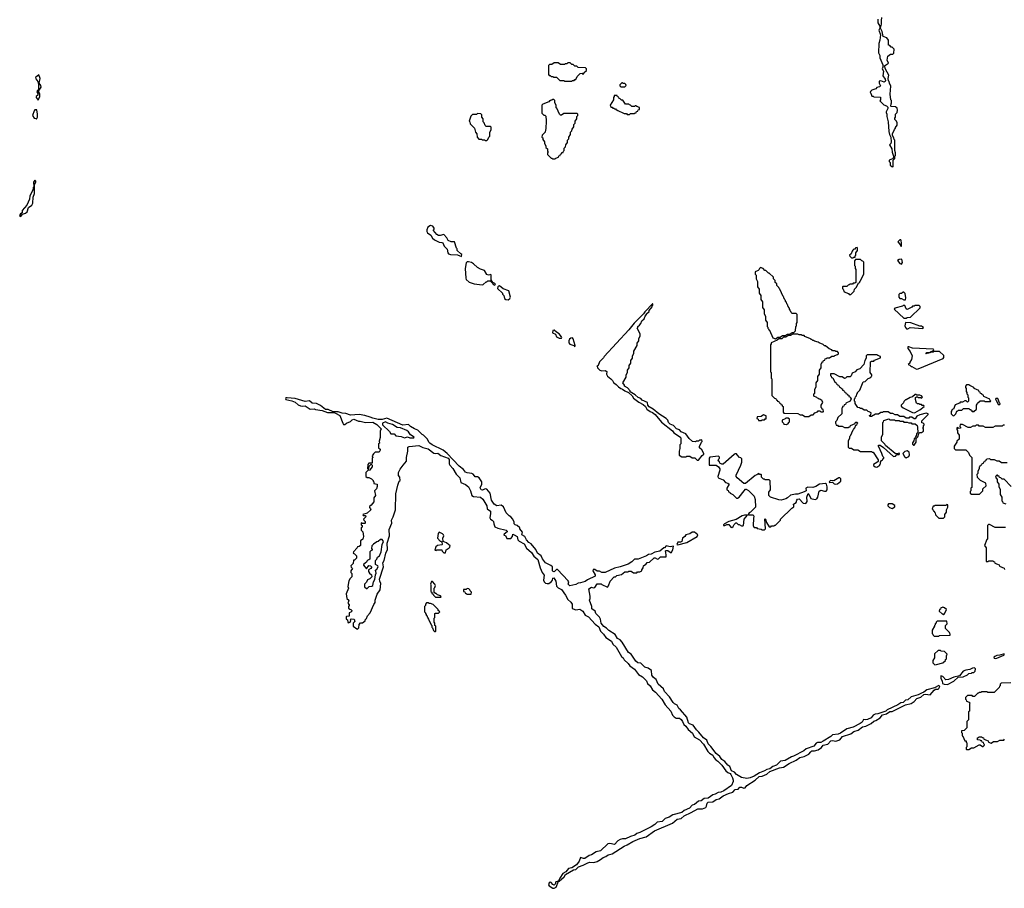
# Model space of a CAD drawing. Extents: x 2889633 to 3052318, y 540750 to 918690.
# Tile 307 of 656: x 2913292 to 2925711, y 765890 to 776845. Entities that reach past the tile are written whole.
import ezdxf

# ---------------------------------------------------------------- set-up
doc = ezdxf.new("R2010")
doc.units = 0

msp = doc.modelspace()

# ---------------------------------------------------------------- linework, layer by layer
at = {"layer": '0CON02XD'}
for points in [[(2924117, 776853), (2924117, 776807), (2924142, 776765), (2924142, 776738), (2924128, 776715), (2924150, 776655), (2924143, 776587), (2924128, 776545), (2924122, 776425), (2924140, 776395), (2924143, 776363), (2924180, 776275), (2924180, 776245), (2924170, 776225), (2924186, 776195), (2924180, 776135), (2924208, 776095), (2924212, 776075), (2924210, 776065), (2924195, 776058), (2924155, 776072), (2924132, 776068), (2924133, 776043), (2924148, 776012), (2924135, 776000), (2924105, 775990), (2924090, 775975), (2924040, 775955), (2924022, 775938), (2924020, 775925), (2924028, 775918), (2924042, 775882), (2924055, 775880), (2924065, 775870), (2924148, 775868), (2924150, 775835), (2924142, 775822), (2924192, 775772), (2924225, 775760), (2924242, 775742), (2924242, 775725), (2924220, 775685), (2924220, 775675), (2924230, 775655), (2924230, 775625), (2924248, 775558), (2924253, 775435), (2924262, 775395), (2924278, 775365), (2924282, 775305), (2924278, 775285), (2924262, 775265), (2924293, 775215), (2924297, 775175), (2924312, 775125), (2924312, 775108), (2924300, 775090), (2924260, 775075), (2924260, 775055), (2924270, 775045), (2924272, 775012), (2924292, 774992), (2924305, 774990)], [(2924305, 774990), (2924310, 774995), (2924308, 775072), (2924330, 775095), (2924330, 775125), (2924337, 775133), (2924340, 775165), (2924328, 775195), (2924330, 775325), (2924320, 775335), (2924318, 775355), (2924300, 775385), (2924300, 775405), (2924325, 775460), (2924340, 775475), (2924340, 775485), (2924360, 775515), (2924360, 775545), (2924350, 775565), (2924330, 775585), (2924330, 775605), (2924340, 775615), (2924340, 775655), (2924360, 775675), (2924362, 775705), (2924358, 775728), (2924337, 775747), (2924285, 775750), (2924280, 775755), (2924282, 775782), (2924290, 775795), (2924290, 775825), (2924280, 775835), (2924272, 775905), (2924280, 776005), (2924263, 776043), (2924260, 776065), (2924250, 776075), (2924248, 776105), (2924256, 776146), (2924212, 776222), (2924200, 776265), (2924250, 776295), (2924232, 776335), (2924243, 776387), (2924275, 776410), (2924305, 776410), (2924318, 776422), (2924320, 776475), (2924295, 776500), (2924285, 776500), (2924265, 776520), (2924252, 776522), (2924250, 776585), (2924230, 776615), (2924182, 776635), (2924169, 776695), (2924148, 776738), (2924163, 776787), (2924160, 776835), (2924167, 776873)], [(2920255, 776070), (2920265, 776080), (2920285, 776080), (2920295, 776090), (2920308, 776092), (2920322, 776128), (2920362, 776168), (2920385, 776170), (2920395, 776160), (2920408, 776162), (2920412, 776178), (2920440, 776205), (2920440, 776225), (2920428, 776238), (2920335, 776240), (2920318, 776258), (2920295, 776260), (2920275, 776280), (2920255, 776280), (2920235, 776300), (2920205, 776300), (2920195, 776290), (2920175, 776290), (2920165, 776280), (2920115, 776280), (2920085, 776300), (2920035, 776300), (2920005, 776280), (2919975, 776280), (2919962, 776268), (2919960, 776155), (2919972, 776142), (2919985, 776140), (2919995, 776130), (2920015, 776130), (2920025, 776120), (2920065, 776120), (2920105, 776080), (2920155, 776080), (2920165, 776070), (2920255, 776070)], [(2913525, 775830), (2913548, 775875), (2913547, 775905), (2913530, 775945), (2913563, 775995), (2913560, 776015), (2913540, 776045), (2913552, 776105), (2913535, 776150), (2913492, 776115), (2913495, 776100), (2913520, 776065), (2913528, 776038), (2913530, 775965), (2913513, 775947), (2913510, 775935), (2913520, 775915), (2913520, 775895), (2913500, 775875), (2913500, 775865), (2913525, 775830)], [(2920925, 776000), (2920940, 776015), (2920938, 776028), (2920925, 776040), (2920905, 776040), (2920895, 776050), (2920885, 776050), (2920860, 776025), (2920862, 776012), (2920875, 776000), (2920925, 776000)], [(2920045, 775090), (2920055, 775100), (2920088, 775112), (2920092, 775128), (2920108, 775132), (2920112, 775148), (2920128, 775152), (2920132, 775168), (2920148, 775172), (2920150, 775185), (2920160, 775195), (2920160, 775225), (2920178, 775242), (2920180, 775265), (2920200, 775295), (2920200, 775325), (2920218, 775342), (2920220, 775365), (2920240, 775395), (2920240, 775425), (2920258, 775442), (2920260, 775465), (2920280, 775495), (2920280, 775525), (2920298, 775542), (2920300, 775565), (2920320, 775595), (2920320, 775625), (2920330, 775635), (2920330, 775655), (2920325, 775660), (2920155, 775660), (2920125, 775640), (2920112, 775642), (2920100, 775655), (2920068, 775728), (2920060, 775735), (2920060, 775765), (2920040, 775795), (2920040, 775825), (2920028, 775838), (2920015, 775840), (2920005, 775830), (2919995, 775830), (2919985, 775820), (2919975, 775820), (2919965, 775810), (2919892, 775778), (2919880, 775765), (2919880, 775665), (2919902, 775642), (2919915, 775640), (2919928, 775628), (2919932, 775575), (2919930, 775465), (2919923, 775457), (2919920, 775425), (2919882, 775388), (2919880, 775365), (2919890, 775355), (2919890, 775335), (2919910, 775305), (2919910, 775285), (2919930, 775255), (2919930, 775235), (2919950, 775215), (2919950, 775185), (2919960, 775175), (2919950, 775165), (2919950, 775145), (2919995, 775100), (2920005, 775100), (2920015, 775090), (2920045, 775090)], [(2920985, 775650), (2920995, 775660), (2921045, 775660), (2921055, 775670), (2921068, 775672), (2921072, 775688), (2921088, 775692), (2921092, 775708), (2921108, 775712), (2921108, 775738), (2921075, 775750), (2921065, 775760), (2921055, 775760), (2921045, 775750), (2921015, 775750), (2920998, 775768), (2920985, 775770), (2920975, 775780), (2920935, 775780), (2920898, 775828), (2920882, 775832), (2920868, 775848), (2920852, 775852), (2920848, 775868), (2920832, 775872), (2920828, 775888), (2920792, 775888), (2920790, 775875), (2920780, 775865), (2920780, 775835), (2920740, 775765), (2920742, 775752), (2920755, 775740), (2920765, 775740), (2920775, 775730), (2920785, 775730), (2920795, 775720), (2920805, 775720), (2920815, 775710), (2920825, 775710), (2920835, 775700), (2920908, 775668), (2920915, 775660), (2920945, 775660), (2920955, 775650), (2920985, 775650)], [(2913505, 775590), (2913518, 775615), (2913518, 775655), (2913507, 775707), (2913495, 775710), (2913485, 775708), (2913476, 775694), (2913456, 775635), (2913475, 775602), (2913498, 775598), (2913505, 775590)], [(2919185, 775320), (2919198, 775332), (2919210, 775365), (2919220, 775375), (2919220, 775425), (2919240, 775455), (2919238, 775488), (2919225, 775500), (2919175, 775500), (2919162, 775512), (2919150, 775545), (2919140, 775555), (2919140, 775595), (2919120, 775615), (2919120, 775645), (2919108, 775658), (2919065, 775660), (2919055, 775650), (2919005, 775650), (2918982, 775628), (2918960, 775565), (2918970, 775555), (2918972, 775532), (2919030, 775475), (2919040, 775425), (2919060, 775405), (2919062, 775362), (2919085, 775340), (2919115, 775340), (2919125, 775330), (2919155, 775330), (2919165, 775320), (2919185, 775320)], [(2913305, 774362), (2913327, 774393), (2913365, 774407), (2913385, 774422), (2913402, 774478), (2913445, 774507), (2913459, 774531), (2913462, 774608), (2913480, 774655), (2913480, 774765), (2913497, 774797), (2913495, 774810), (2913485, 774820), (2913468, 774795), (2913470, 774735), (2913463, 774727), (2913457, 774693), (2913422, 774625), (2913415, 774580), (2913382, 774505), (2913323, 774437), (2913322, 774408), (2913304, 774396), (2913292, 774375), (2913305, 774362)], [(2918865, 773860), (2918870, 773885), (2918855, 773890), (2918812, 773935), (2918810, 773955), (2918800, 773965), (2918775, 774042), (2918735, 774042), (2918695, 774060), (2918680, 774095), (2918640, 774135), (2918595, 774124), (2918575, 774124), (2918554, 774134), (2918512, 774185), (2918510, 774195), (2918520, 774205), (2918520, 774215), (2918505, 774240), (2918475, 774250), (2918441, 774229), (2918428, 774195), (2918428, 774175), (2918437, 774157), (2918476, 774126), (2918501, 774091), (2918525, 774070), (2918585, 774038), (2918616, 774036), (2918629, 774029), (2918645, 773990), (2918685, 773950), (2918693, 773905), (2918702, 773892), (2918725, 773883), (2918815, 773878), (2918865, 773860)], [(2924415, 773990), (2924416, 774025), (2924409, 774059), (2924405, 774070), (2924395, 774070), (2924370, 774045), (2924372, 774038), (2924402, 774002), (2924405, 773990), (2924415, 773990)], [(2923805, 773840), (2923815, 773850), (2923828, 773852), (2923830, 773865), (2923840, 773875), (2923840, 773905), (2923860, 773935), (2923860, 773965), (2923855, 773970), (2923832, 773968), (2923828, 773952), (2923815, 773950), (2923802, 773938), (2923790, 773925), (2923778, 773892), (2923760, 773875), (2923762, 773862), (2923782, 773842), (2923805, 773840)], [(2919285, 773498), (2919292, 773515), (2919262, 773532), (2919240, 773565), (2919240, 773625), (2919235, 773630), (2919205, 773622), (2919185, 773632), (2919153, 773683), (2919105, 773699), (2919065, 773720), (2919016, 773766), (2918991, 773781), (2918955, 773793), (2918938, 773792), (2918922, 773778), (2918912, 773705), (2918920, 773585), (2918925, 773570), (2918960, 773535), (2919025, 773512), (2919125, 773500), (2919140, 773505), (2919175, 773540), (2919185, 773540), (2919195, 773550), (2919225, 773550), (2919258, 773518), (2919264, 773504), (2919285, 773498)], [(2923775, 773380), (2923818, 773422), (2923822, 773448), (2923848, 773472), (2923872, 773528), (2923888, 773532), (2923890, 773545), (2923898, 773552), (2923900, 773565), (2923940, 773635), (2923940, 773785), (2923928, 773798), (2923912, 773802), (2923895, 773820), (2923835, 773820), (2923820, 773805), (2923820, 773745), (2923830, 773735), (2923830, 773705), (2923840, 773695), (2923838, 773532), (2923825, 773520), (2923805, 773520), (2923795, 773510), (2923765, 773510), (2923755, 773500), (2923742, 773498), (2923725, 773480), (2923675, 773480), (2923670, 773475), (2923670, 773455), (2923678, 773448), (2923692, 773412), (2923745, 773390), (2923755, 773380), (2923775, 773380)], [(2924415, 773760), (2924426, 773784), (2924420, 773825), (2924385, 773822), (2924362, 773808), (2924395, 773770), (2924415, 773760)], [(2922825, 772820), (2922855, 772840), (2922885, 772840), (2922915, 772860), (2922945, 772860), (2922975, 772880), (2923005, 772880), (2923035, 772900), (2923055, 772900), (2923078, 772922), (2923080, 772975), (2923090, 772985), (2923090, 773015), (2923100, 773025), (2923100, 773125), (2923085, 773140), (2923035, 773140), (2923022, 773152), (2923020, 773165), (2923012, 773172), (2923010, 773185), (2923002, 773192), (2923000, 773205), (2922992, 773212), (2922990, 773225), (2922982, 773232), (2922980, 773245), (2922972, 773252), (2922970, 773265), (2922962, 773272), (2922960, 773285), (2922952, 773292), (2922950, 773305), (2922942, 773312), (2922940, 773325), (2922932, 773332), (2922930, 773345), (2922922, 773352), (2922878, 773448), (2922870, 773455), (2922868, 773468), (2922842, 773492), (2922840, 773515), (2922822, 773532), (2922820, 773555), (2922800, 773575), (2922798, 773598), (2922745, 773650), (2922735, 773650), (2922705, 773680), (2922692, 773682), (2922668, 773708), (2922635, 773720), (2922622, 773708), (2922620, 773695), (2922608, 773682), (2922570, 773665), (2922570, 773635), (2922580, 773625), (2922580, 773575), (2922600, 773545), (2922600, 773475), (2922620, 773445), (2922620, 773395), (2922640, 773365), (2922640, 773315), (2922660, 773285), (2922660, 773215), (2922680, 773185), (2922680, 773135), (2922700, 773105), (2922700, 773055), (2922720, 773025), (2922720, 772975), (2922728, 772968), (2922730, 772955), (2922738, 772948), (2922740, 772935), (2922748, 772928), (2922792, 772832), (2922825, 772820)], [(2919455, 773312), (2919473, 773327), (2919482, 773345), (2919460, 773425), (2919389, 773449), (2919345, 773488), (2919330, 773485), (2919323, 773477), (2919320, 773455), (2919380, 773395), (2919380, 773385), (2919397, 773367), (2919405, 773330), (2919425, 773318), (2919455, 773312)], [(2924465, 773310), (2924470, 773335), (2924462, 773392), (2924445, 773410), (2924435, 773410), (2924415, 773390), (2924395, 773390), (2924382, 773378), (2924380, 773345), (2924395, 773330), (2924415, 773330), (2924445, 773310), (2924465, 773310)], [(2921855, 771290), (2921901, 771349), (2921920, 771365), (2921920, 771375), (2921895, 771420), (2921868, 771445), (2921868, 771462), (2921890, 771515), (2921900, 771525), (2921898, 771548), (2921885, 771540), (2921865, 771540), (2921855, 771530), (2921825, 771530), (2921815, 771520), (2921780, 771525), (2921738, 771565), (2921695, 771620), (2921635, 771648), (2921614, 771674), (2921577, 771687), (2921537, 771725), (2921497, 771745), (2921476, 771765), (2921468, 771795), (2921445, 771817), (2921354, 771874), (2921282, 771935), (2921232, 771962), (2921214, 771984), (2921212, 772015), (2921145, 772048), (2921126, 772066), (2921092, 772082), (2921055, 772113), (2920992, 772152), (2920990, 772165), (2920960, 772200), (2920920, 772225), (2920920, 772235), (2920900, 772265), (2920940, 772335), (2920940, 772365), (2920960, 772395), (2920960, 772425), (2920980, 772455), (2920980, 772485), (2921000, 772515), (2921000, 772545), (2921020, 772575), (2921020, 772605), (2921040, 772635), (2921040, 772665), (2921080, 772735), (2921080, 772765), (2921100, 772795), (2921100, 772825), (2921120, 772855), (2921120, 772885), (2921080, 772955), (2921090, 772965), (2921090, 772975), (2921108, 772992), (2921128, 773012), (2921140, 773045), (2921168, 773072), (2921180, 773105), (2921200, 773125), (2921200, 773135), (2921230, 773165), (2921232, 773178), (2921270, 773225), (2921270, 773235), (2921280, 773245), (2921280, 773260), (2921275, 773260), (2921175, 773160), (2921160, 773135), (2921044, 773016), (2920976, 772934), (2920664, 772596), (2920655, 772580), (2920605, 772530), (2920588, 772482), (2920570, 772475), (2920580, 772465), (2920580, 772455), (2920610, 772425), (2920635, 772418), (2920675, 772420), (2920698, 772408), (2920692, 772375), (2920705, 772350), (2920750, 772315), (2920770, 772295), (2920781, 772271), (2920816, 772246), (2920844, 772214), (2920875, 772192), (2920897, 772187), (2920924, 772164), (2920973, 772143), (2921019, 772099), (2921035, 772073), (2921102, 772022), (2921158, 771992), (2921186, 771966), (2921202, 771935), (2921245, 771903), (2921275, 771893), (2921306, 771866), (2921388, 771768), (2921525, 771658), (2921542, 771635), (2921625, 771580), (2921630, 771565), (2921630, 771495), (2921620, 771485), (2921620, 771435), (2921610, 771405), (2921612, 771352), (2921645, 771330), (2921695, 771330), (2921705, 771340), (2921745, 771340), (2921775, 771320), (2921808, 771318), (2921835, 771290), (2921855, 771290)], [(2924475, 773080), (2924485, 773090), (2924528, 773092), (2924648, 773212), (2924648, 773228), (2924635, 773240), (2924585, 773240), (2924575, 773230), (2924555, 773230), (2924545, 773220), (2924485, 773192), (2924475, 773200), (2924455, 773240), (2924435, 773240), (2924427, 773233), (2924330, 773205), (2924320, 773195), (2924445, 773080), (2924475, 773080)], [(2920095, 772828), (2920125, 772830), (2920130, 772835), (2920128, 772845), (2920098, 772885), (2920063, 772903), (2920035, 772929), (2920016, 772924), (2920014, 772894), (2920049, 772879), (2920062, 772845), (2920095, 772828)], [(2924495, 772948), (2924525, 772962), (2924685, 772950), (2924690, 772965), (2924665, 772980), (2924645, 772980), (2924532, 773022), (2924463, 773027), (2924458, 772985), (2924463, 772963), (2924478, 772948), (2924495, 772948)], [(2920295, 772720), (2920300, 772735), (2920272, 772822), (2920265, 772832), (2920245, 772830), (2920228, 772815), (2920218, 772795), (2920218, 772768), (2920233, 772753), (2920280, 772735), (2920295, 772720)], [(2923245, 771840), (2923275, 771860), (2923298, 771862), (2923322, 771888), (2923355, 771900), (2923365, 771910), (2923385, 771910), (2923395, 771900), (2923425, 771900), (2923430, 771905), (2923428, 771928), (2923412, 771932), (2923410, 771945), (2923400, 771955), (2923400, 771985), (2923420, 772015), (2923408, 772048), (2923395, 772050), (2923388, 772058), (2923375, 772060), (2923368, 772068), (2923355, 772070), (2923348, 772078), (2923310, 772095), (2923310, 772125), (2923320, 772135), (2923320, 772185), (2923340, 772215), (2923340, 772265), (2923360, 772295), (2923360, 772345), (2923380, 772375), (2923380, 772425), (2923400, 772455), (2923400, 772505), (2923408, 772512), (2923412, 772528), (2923428, 772532), (2923432, 772548), (2923448, 772552), (2923452, 772568), (2923465, 772570), (2923475, 772580), (2923505, 772580), (2923535, 772600), (2923565, 772600), (2923575, 772610), (2923608, 772622), (2923618, 772632), (2923620, 772645), (2923605, 772660), (2923585, 772660), (2923575, 772670), (2923545, 772670), (2923535, 772680), (2923502, 772692), (2923455, 772730), (2923445, 772730), (2923427, 772747), (2923375, 772770), (2923365, 772780), (2923315, 772790), (2923305, 772800), (2923295, 772800), (2923285, 772810), (2923275, 772810), (2923265, 772820), (2923195, 772850), (2923185, 772860), (2923163, 772863), (2923155, 772870), (2923125, 772870), (2923105, 772880), (2923045, 772880), (2923015, 772860), (2922985, 772860), (2922955, 772840), (2922925, 772840), (2922905, 772820), (2922865, 772820), (2922848, 772802), (2922772, 772768), (2922770, 772755), (2922760, 772745), (2922760, 772405), (2922770, 772395), (2922770, 772325), (2922780, 772315), (2922780, 772105), (2922812, 772072), (2922828, 772068), (2922832, 772052), (2922848, 772048), (2922852, 772032), (2922868, 772028), (2922872, 772012), (2922888, 772008), (2922892, 771992), (2922908, 771988), (2922910, 771975), (2922920, 771965), (2922920, 771895), (2922932, 771882), (2923105, 771880), (2923135, 771860), (2923165, 771860), (2923195, 771840), (2923245, 771840)], [(2924605, 772438), (2924625, 772442), (2924938, 772572), (2924950, 772585), (2924948, 772608), (2924895, 772660), (2924825, 772660), (2924815, 772650), (2924780, 772650), (2924777, 772643), (2924722, 772632), (2924733, 772647), (2924780, 772650), (2924782, 772658), (2924818, 772672), (2924820, 772685), (2924815, 772690), (2924555, 772703), (2924505, 772720), (2924492, 772718), (2924495, 772700), (2924525, 772662), (2924550, 772605), (2924542, 772558), (2924520, 772525), (2924518, 772512), (2924500, 772495), (2924518, 772488), (2924535, 772470), (2924545, 772470), (2924605, 772438)], [(2924105, 771200), (2924140, 771225), (2924140, 771235), (2924150, 771245), (2924150, 771265), (2924164, 771286), (2924180, 771295), (2924180, 771305), (2924190, 771315), (2924190, 771325), (2924178, 771338), (2924168, 771375), (2924122, 771465), (2924125, 771480), (2924145, 771480), (2924188, 771448), (2924315, 771338), (2924338, 771342), (2924355, 771360), (2924385, 771360), (2924390, 771365), (2924385, 771378), (2924355, 771368), (2924335, 771372), (2924214, 771474), (2924205, 771490), (2924160, 771535), (2924160, 771585), (2924180, 771615), (2924180, 771765), (2924188, 771772), (2924192, 771788), (2924255, 771810), (2924265, 771800), (2924325, 771800), (2924335, 771790), (2924385, 771790), (2924395, 771780), (2924435, 771780), (2924445, 771770), (2924485, 771770), (2924505, 771760), (2924535, 771760), (2924545, 771750), (2924585, 771750), (2924610, 771725), (2924617, 771707), (2924620, 771635), (2924605, 771620), (2924600, 771595), (2924590, 771585), (2924588, 771572), (2924573, 771557), (2924570, 771535), (2924553, 771507), (2924552, 771492), (2924565, 771480), (2924575, 771480), (2924600, 771515), (2924600, 771565), (2924620, 771585), (2924632, 771628), (2924645, 771640), (2924665, 771640), (2924690, 771655), (2924690, 771685), (2924680, 771695), (2924690, 771705), (2924690, 771725), (2924698, 771732), (2924700, 771745), (2924688, 771758), (2924672, 771762), (2924670, 771785), (2924750, 771865), (2924750, 771875), (2924725, 771882), (2924645, 771862), (2924607, 771843), (2924588, 771812), (2924575, 771810), (2924545, 771830), (2924515, 771830), (2924505, 771820), (2924475, 771820), (2924445, 771840), (2924395, 771840), (2924365, 771860), (2924335, 771860), (2924305, 771880), (2924275, 771880), (2924245, 771900), (2924185, 771900), (2924175, 771890), (2924155, 771890), (2924125, 771870), (2924085, 771870), (2924035, 771840), (2924015, 771840), (2924010, 771855), (2924028, 771862), (2924030, 771885), (2924005, 771900), (2923992, 771902), (2923975, 771920), (2923945, 771920), (2923915, 771940), (2923895, 771940), (2923885, 771950), (2923862, 771952), (2923830, 772005), (2923830, 772025), (2923820, 772035), (2923820, 772065), (2923828, 772072), (2923832, 772088), (2923848, 772102), (2923850, 772125), (2923858, 772132), (2923860, 772145), (2923888, 772172), (2923932, 772278), (2923958, 772282), (2923992, 772318), (2924028, 772332), (2924030, 772345), (2924040, 772355), (2924040, 772365), (2924020, 772395), (2924022, 772528), (2924035, 772540), (2924065, 772540), (2924075, 772550), (2924148, 772582), (2924148, 772598), (2924115, 772610), (2924105, 772620), (2923982, 772618), (2923970, 772605), (2923970, 772575), (2923950, 772545), (2923940, 772495), (2923888, 772442), (2923852, 772428), (2923828, 772402), (2923792, 772388), (2923778, 772352), (2923765, 772340), (2923725, 772340), (2923708, 772322), (2923695, 772320), (2923665, 772340), (2923635, 772340), (2923565, 772380), (2923520, 772380), (2923520, 772355), (2923528, 772348), (2923532, 772332), (2923548, 772328), (2923572, 772272), (2923588, 772268), (2923592, 772252), (2923608, 772248), (2923612, 772232), (2923628, 772228), (2923632, 772212), (2923648, 772208), (2923652, 772192), (2923668, 772188), (2923672, 772172), (2923688, 772168), (2923692, 772152), (2923708, 772148), (2923712, 772132), (2923728, 772128), (2923732, 772112), (2923748, 772108), (2923752, 772092), (2923768, 772088), (2923770, 772075), (2923780, 772065), (2923768, 772032), (2923712, 772008), (2923708, 771992), (2923692, 771988), (2923688, 771972), (2923672, 771968), (2923670, 771955), (2923660, 771945), (2923660, 771875), (2923612, 771828), (2923598, 771792), (2923580, 771775), (2923580, 771755), (2923588, 771748), (2923592, 771732), (2923605, 771730), (2923615, 771720), (2923665, 771720), (2923695, 771700), (2923745, 771700), (2923755, 771710), (2923768, 771712), (2923772, 771728), (2923828, 771752), (2923832, 771768), (2923855, 771770), (2923860, 771755), (2923852, 771748), (2923848, 771732), (2923832, 771728), (2923820, 771695), (2923812, 771688), (2923810, 771675), (2923802, 771668), (2923768, 771592), (2923760, 771585), (2923760, 771565), (2923740, 771535), (2923742, 771452), (2923755, 771440), (2923785, 771440), (2923815, 771420), (2923865, 771420), (2923895, 771400), (2924035, 771400), (2924045, 771390), (2924055, 771390), (2924120, 771295), (2924120, 771275), (2924105, 771260), (2924060, 771235), (2924063, 771223), (2924080, 771205), (2924105, 771200)], [(2925075, 771850), (2925098, 771872), (2925112, 771908), (2925125, 771910), (2925135, 771920), (2925175, 771920), (2925195, 771940), (2925265, 771940), (2925275, 771930), (2925288, 771928), (2925292, 771912), (2925305, 771910), (2925315, 771900), (2925328, 771902), (2925360, 771935), (2925360, 771985), (2925370, 771995), (2925372, 772008), (2925405, 772040), (2925455, 772040), (2925465, 772030), (2925535, 772030), (2925540, 772035), (2925532, 772042), (2925528, 772058), (2925452, 772092), (2925448, 772108), (2925432, 772112), (2925428, 772128), (2925412, 772132), (2925408, 772148), (2925392, 772152), (2925388, 772168), (2925332, 772192), (2925328, 772208), (2925275, 772230), (2925265, 772240), (2925235, 772240), (2925220, 772225), (2925220, 772205), (2925230, 772195), (2925230, 772155), (2925240, 772145), (2925240, 772125), (2925250, 772115), (2925250, 772085), (2925260, 772075), (2925260, 772035), (2925245, 772020), (2925228, 772038), (2925215, 772040), (2925185, 772020), (2925155, 772020), (2925145, 772010), (2925092, 771988), (2925068, 771932), (2925052, 771928), (2925050, 771915), (2925040, 771905), (2925042, 771872), (2925062, 771852), (2925075, 771850)], [(2920095, 765980), (2920158, 766035), (2920177, 766063), (2920279, 766121), (2920305, 766128), (2920339, 766161), (2920400, 766180), (2920458, 766212), (2920485, 766219), (2920535, 766217), (2920574, 766226), (2920618, 766252), (2920651, 766279), (2920685, 766290), (2920715, 766312), (2920766, 766324), (2920915, 766423), (2920955, 766437), (2921025, 766479), (2921115, 766518), (2921195, 766540), (2921298, 766615), (2921525, 766710), (2921585, 766760), (2921635, 766770), (2921675, 766804), (2921760, 766845), (2921845, 766891), (2921905, 766892), (2921945, 766908), (2921956, 766925), (2921964, 766965), (2921975, 766976), (2922035, 766981), (2922075, 767010), (2922115, 767019), (2922165, 767057), (2922233, 767087), (2922285, 767101), (2922315, 767136), (2922355, 767140), (2922374, 767166), (2922395, 767166), (2922425, 767154), (2922441, 767159), (2922465, 767187), (2922568, 767255), (2922620, 767300), (2922655, 767306), (2922715, 767331), (2922755, 767364), (2922875, 767409), (2922925, 767417), (2922998, 767465), (2923085, 767507), (2923132, 767538), (2923187, 767553), (2923245, 767580), (2923269, 767611), (2923285, 767622), (2923318, 767622), (2923364, 767636), (2923405, 767667), (2923426, 767694), (2923484, 767706), (2923525, 767748), (2923545, 767754), (2923584, 767746), (2923635, 767763), (2923672, 767805), (2923775, 767840), (2923815, 767867), (2923866, 767884), (2923924, 767926), (2923964, 767936), (2924031, 767969), (2924065, 767998), (2924090, 768005), (2924145, 768040), (2924175, 768079), (2924225, 768090), (2924265, 768120), (2924295, 768122), (2924330, 768135), (2924465, 768202), (2924535, 768222), (2924573, 768247), (2924608, 768285), (2924658, 768302), (2924695, 768333), (2924715, 768340), (2924775, 768330), (2924825, 768388), (2924845, 768400), (2924875, 768400), (2924885, 768410), (2924898, 768435), (2924887, 768447), (2924832, 768418), (2924735, 768392), (2924695, 768362), (2924665, 768351), (2924625, 768331), (2924536, 768304), (2924495, 768268), (2924465, 768262), (2924435, 768232), (2924405, 768228), (2924368, 768202), (2924235, 768142), (2924216, 768124), (2924115, 768090), (2924083, 768087), (2924057, 768073), (2924031, 768039), (2923985, 768017), (2923955, 768013), (2923935, 768020), (2923917, 767985), (2923893, 767967), (2923806, 767924), (2923725, 767900), (2923645, 767848), (2923615, 767836), (2923546, 767824), (2923525, 767803), (2923428, 767745), (2923395, 767729), (2923355, 767728), (2923339, 767721), (2923308, 767682), (2923212, 767648), (2923182, 767625), (2923052, 767558), (2923025, 767549), (2922945, 767501), (2922888, 767492), (2922837, 767443), (2922792, 767425), (2922755, 767397), (2922715, 767389), (2922685, 767370), (2922622, 767348), (2922556, 767304), (2922505, 767284), (2922465, 767276), (2922395, 767287), (2922335, 767327), (2922306, 767356), (2922272, 767372), (2922250, 767425), (2922224, 767444), (2922188, 767488), (2922150, 767515), (2922125, 767553), (2922075, 767591), (2922010, 767680), (2921974, 767714), (2921958, 767758), (2921915, 767787), (2921860, 767860), (2921827, 767887), (2921786, 767946), (2921742, 767965), (2921728, 767978), (2921705, 768048), (2921625, 768142), (2921607, 768157), (2921585, 768198), (2921552, 768215), (2921535, 768232), (2921490, 768305), (2921424, 768374), (2921412, 768405), (2921346, 768466), (2921318, 768525), (2921285, 768550), (2921265, 768580), (2921260, 768635), (2921217, 768667), (2921175, 768680), (2921125, 768728), (2921090, 768735), (2921062, 768755), (2921005, 768842), (2920972, 768865), (2920892, 768995), (2920865, 769022), (2920831, 769041), (2920803, 769093), (2920725, 769142), (2920695, 769172), (2920662, 769192), (2920625, 769232), (2920618, 769285), (2920605, 769310), (2920560, 769355), (2920550, 769385), (2920510, 769415), (2920510, 769445), (2920480, 769525), (2920488, 769545), (2920488, 769575), (2920472, 769668), (2920505, 769688), (2920525, 769680), (2920545, 769682), (2920575, 769730), (2920625, 769730), (2920635, 769720), (2920705, 769690), (2920720, 769705), (2920740, 769765), (2920792, 769818), (2920805, 769820), (2920823, 769837), (2920882, 769848), (2920925, 769880), (2920965, 769880), (2920975, 769890), (2921005, 769890), (2921035, 769870), (2921075, 769870), (2921085, 769880), (2921115, 769880), (2921140, 769895), (2921140, 769905), (2921157, 769933), (2921160, 769955), (2921175, 769970), (2921190, 769975), (2921205, 770000), (2921237, 770003), (2921293, 770057), (2921307, 770057), (2921335, 770040), (2921350, 770045), (2921375, 770070), (2921445, 770070), (2921448, 770095), (2921438, 770145), (2921445, 770152), (2921465, 770152), (2921508, 770122), (2921532, 770158), (2921540, 770205), (2921495, 770196), (2921445, 770210), (2921426, 770184), (2921415, 770182), (2921365, 770144), (2921305, 770128), (2921255, 770104), (2921225, 770099), (2921198, 770082), (2921095, 770042), (2921048, 770042), (2921014, 770006), (2920965, 769978), (2920867, 769943), (2920795, 769926), (2920675, 769871), (2920633, 769873), (2920605, 769890), (2920575, 769890), (2920545, 769910), (2920525, 769910), (2920520, 769895), (2920552, 769842), (2920550, 769825), (2920455, 769781), (2920425, 769761), (2920364, 769744), (2920335, 769738), (2920305, 769721), (2920230, 769705), (2920210, 769725), (2920220, 769755), (2920209, 769769), (2920075, 769910), (2920065, 769910), (2920035, 769880), (2920020, 769885), (2920014, 769895), (2920013, 769945), (2919993, 769963), (2919924, 769994), (2919888, 770045), (2919871, 770085), (2919823, 770115), (2919802, 770165), (2919743, 770233), (2919713, 770253), (2919684, 770285), (2919665, 770328), (2919625, 770350), (2919632, 770382), (2919600, 770425), (2919600, 770435), (2919566, 770466), (2919540, 770475), (2919530, 770485), (2919529, 770509), (2919512, 770545), (2919488, 770575), (2919465, 770588), (2919426, 770626), (2919395, 770702), (2919365, 770721), (2919310, 770715), (2919278, 770735), (2919243, 770785), (2919227, 770875), (2919185, 770922), (2919165, 770927), (2919130, 770910), (2919111, 770915), (2919099, 770941), (2919122, 770985), (2919122, 771015), (2919086, 771066), (2919065, 771078), (2919038, 771078), (2919028, 771092), (2919013, 771113), (2918995, 771122), (2918935, 771130), (2918915, 771140), (2918892, 771172), (2918836, 771215), (2918685, 771375), (2918634, 771415), (2918495, 771482), (2918464, 771504), (2918454, 771515), (2918436, 771556), (2918386, 771606), (2918370, 771615), (2918315, 771668), (2918273, 771683), (2918220, 771715), (2918195, 771740), (2918125, 771733), (2917925, 771821), (2917866, 771804), (2917815, 771804), (2917745, 771819), (2917714, 771834), (2917645, 771852), (2917575, 771866), (2917465, 771859), (2917405, 771880), (2917361, 771881), (2917310, 771900), (2917248, 771898), (2917185, 771930), (2917148, 771928), (2917088, 771978), (2917035, 772003), (2916980, 772010), (2916946, 772036), (2916895, 772030), (2916765, 772068), (2916664, 772076), (2916650, 772075), (2916643, 772067), (2916650, 772055), (2916725, 772038), (2916765, 772020), (2916805, 771989), (2916835, 771974), (2916855, 771971), (2916895, 771977), (2916955, 771933), (2917005, 771938), (2917025, 771928), (2917106, 771916), (2917175, 771893), (2917255, 771890), (2917275, 771882), (2917331, 771851), (2917366, 771756), (2917378, 771738), (2917395, 771738), (2917415, 771758), (2917465, 771778), (2917485, 771798), (2917505, 771808), (2917565, 771782), (2917585, 771782), (2917655, 771763), (2917745, 771767), (2917795, 771738), (2917850, 771685), (2917838, 771655), (2917838, 771575), (2917828, 771528)], [(2924575, 771888), (2924585, 771892), (2924647, 771923), (2924700, 771965), (2924695, 771980), (2924675, 771980), (2924665, 771990), (2924645, 771990), (2924635, 772000), (2924615, 772000), (2924605, 772010), (2924592, 772055), (2924592, 772078), (2924602, 772088), (2924615, 772090), (2924625, 772080), (2924655, 772080), (2924665, 772070), (2924680, 772085), (2924665, 772100), (2924645, 772108), (2924608, 772108), (2924595, 772120), (2924585, 772120), (2924555, 772090), (2924525, 772080), (2924475, 772050), (2924465, 772050), (2924442, 772028), (2924438, 772012), (2924410, 771985), (2924412, 771972), (2924435, 771950), (2924555, 771892), (2924575, 771888)], [(2925655, 771990), (2925660, 772005), (2925652, 772012), (2925628, 772068), (2925602, 772068), (2925600, 772055), (2925608, 772048), (2925632, 771992), (2925655, 771990)], [(2922645, 771790), (2922655, 771800), (2922685, 771800), (2922695, 771810), (2922708, 771812), (2922708, 771848), (2922675, 771860), (2922645, 771840), (2922592, 771838), (2922590, 771815), (2922608, 771808), (2922612, 771792), (2922645, 771790)], [(2922965, 771740), (2922975, 771750), (2922988, 771752), (2922990, 771765), (2923000, 771775), (2923000, 771805), (2922985, 771820), (2922955, 771820), (2922948, 771812), (2922910, 771795), (2922910, 771775), (2922928, 771758), (2922932, 771742), (2922965, 771740)], [(2918265, 771570), (2918268, 771578), (2918221, 771611), (2918197, 771645), (2918174, 771664), (2918096, 771696), (2918055, 771701), (2917995, 771739), (2917935, 771757), (2917905, 771774), (2917870, 771755), (2917870, 771735), (2917955, 771650), (2917973, 771623), (2918015, 771620), (2918038, 771598), (2918105, 771588), (2918145, 771572), (2918185, 771582), (2918215, 771572), (2918265, 771570)], [(2925715, 771730), (2925695, 771730), (2925685, 771720), (2925595, 771720), (2925565, 771700), (2925475, 771700), (2925445, 771720), (2925395, 771720), (2925385, 771730), (2925355, 771730), (2925345, 771720), (2925315, 771720), (2925285, 771700), (2925255, 771700), (2925185, 771740), (2925155, 771740), (2925150, 771715), (2925158, 771708), (2925160, 771695), (2925135, 771690), (2925125, 771700), (2925112, 771698), (2925110, 771675), (2925120, 771665), (2925120, 771635), (2925140, 771605), (2925140, 771555), (2925112, 771528), (2925110, 771515), (2925080, 771465), (2925080, 771435), (2925095, 771420), (2925225, 771420), (2925258, 771388), (2925272, 771352), (2925300, 771325), (2925300, 770945), (2925290, 770935), (2925290, 770905), (2925280, 770895), (2925280, 770875), (2925295, 770860), (2925398, 770862), (2925438, 770902), (2925442, 770928), (2925480, 770965), (2925478, 770998), (2925410, 771035), (2925372, 771072), (2925370, 771115), (2925380, 771125), (2925380, 771155), (2925400, 771185), (2925400, 771205), (2925408, 771212), (2925412, 771228), (2925428, 771232), (2925432, 771248), (2925448, 771252), (2925452, 771268), (2925468, 771272), (2925472, 771288), (2925488, 771292), (2925492, 771308), (2925525, 771310), (2925535, 771300), (2925585, 771300), (2925615, 771280), (2925645, 771280), (2925675, 771260), (2925745, 771260)], [(2917828, 771528), (2917830, 771505), (2917820, 771495), (2917820, 771445), (2917837, 771427), (2917840, 771415), (2917825, 771390), (2917775, 771390), (2917755, 771370), (2917740, 771345), (2917748, 771325), (2917740, 771315), (2917737, 771253), (2917695, 771250), (2917682, 771235), (2917680, 771185), (2917685, 771180), (2917698, 771182), (2917700, 771215), (2917725, 771240), (2917740, 771225), (2917740, 771205), (2917720, 771185), (2917708, 771162), (2917685, 771160), (2917660, 771135), (2917660, 771085), (2917675, 771070), (2917695, 771070), (2917730, 771055), (2917750, 771035), (2917750, 771025), (2917760, 771015), (2917760, 770995), (2917800, 770985), (2917802, 770958), (2917792, 770928), (2917768, 770902), (2917778, 770845), (2917760, 770815), (2917758, 770765), (2917726, 770724), (2917703, 770707), (2917703, 770693), (2917718, 770678), (2917720, 770665), (2917675, 770620), (2917622, 770605), (2917625, 770590), (2917655, 770590), (2917660, 770575), (2917630, 770545), (2917632, 770532), (2917650, 770515), (2917650, 770495), (2917645, 770490), (2917615, 770490), (2917605, 770500), (2917600, 770495), (2917600, 770475), (2917610, 770465), (2917610, 770445), (2917600, 770435), (2917600, 770405), (2917620, 770385), (2917628, 770325), (2917620, 770295), (2917605, 770280), (2917590, 770275), (2917590, 770215), (2917575, 770200), (2917552, 770198), (2917548, 770182), (2917502, 770135), (2917500, 770115), (2917515, 770110), (2917540, 770085), (2917540, 770055), (2917515, 770030), (2917502, 770028), (2917500, 769985), (2917470, 769955), (2917472, 769942), (2917488, 769925), (2917470, 769895), (2917470, 769875), (2917482, 769862), (2917482, 769818), (2917461, 769799), (2917443, 769767), (2917432, 769695), (2917438, 769675), (2917412, 769605), (2917420, 769545), (2917442, 769522), (2917437, 769493), (2917430, 769485), (2917450, 769465), (2917450, 769455), (2917440, 769445), (2917440, 769425), (2917455, 769410), (2917468, 769408), (2917480, 769395), (2917480, 769385), (2917468, 769372), (2917450, 769365), (2917448, 769322), (2917415, 769320), (2917410, 769315), (2917410, 769285), (2917428, 769278), (2917430, 769245), (2917435, 769240), (2917460, 769245), (2917468, 769268), (2917460, 769275), (2917475, 769290), (2917510, 769285), (2917520, 769255), (2917498, 769232), (2917500, 769195), (2917543, 769163), (2917555, 769160), (2917570, 769175), (2917572, 769218), (2917592, 769238), (2917615, 769240), (2917650, 769265), (2917650, 769275), (2917667, 769293), (2917680, 769325), (2917712, 769365), (2917759, 769471), (2917776, 769495), (2917777, 769525), (2917800, 769600), (2917837, 769655), (2917847, 769735), (2917833, 769765), (2917832, 769788), (2917880, 769945), (2917873, 769995), (2917890, 770025), (2917912, 770115), (2917932, 770165), (2917927, 770245), (2917958, 770335), (2917953, 770415), (2917986, 770494), (2917980, 770535), (2918004, 770576), (2918032, 770665), (2918037, 770865), (2918062, 770975), (2918080, 771025), (2918090, 771035), (2918087, 771077), (2918070, 771095), (2918072, 771135), (2918092, 771175), (2918130, 771225), (2918172, 771278), (2918170, 771325), (2918188, 771405), (2918188, 771452), (2918205, 771462), (2918325, 771473), (2918375, 771449), (2918445, 771434), (2918515, 771377), (2918533, 771373), (2918565, 771380), (2918605, 771349), (2918697, 771317), (2918708, 771298), (2918710, 771245), (2918718, 771225), (2918756, 771186), (2918798, 771115), (2918842, 771065), (2918857, 771007), (2918915, 770982), (2918953, 770953), (2918980, 770905), (2918995, 770842), (2919015, 770830), (2919105, 770824), (2919135, 770797), (2919183, 770715), (2919190, 770675), (2919230, 770645), (2919232, 770615), (2919223, 770563), (2919230, 770545), (2919250, 770535), (2919270, 770515), (2919272, 770485), (2919285, 770450), (2919325, 770432), (2919430, 770405), (2919440, 770395), (2919440, 770385), (2919402, 770358), (2919400, 770345), (2919418, 770338), (2919435, 770300), (2919488, 770302), (2919510, 770325), (2919512, 770358), (2919528, 770348), (2919565, 770328), (2919576, 770286), (2919590, 770270), (2919655, 770233), (2919685, 770178), (2919747, 770127), (2919779, 770079), (2919826, 770036), (2919855, 769930), (2919884, 769874), (2919909, 769839), (2919900, 769775), (2919908, 769755), (2919925, 769740), (2919945, 769733), (2919965, 769736), (2920001, 769759), (2920012, 769778), (2920015, 769800), (2920028, 769805), (2920056, 769765), (2920062, 769702), (2920085, 769678), (2920125, 769658), (2920176, 769586), (2920204, 769534), (2920245, 769500), (2920262, 769472), (2920260, 769425), (2920273, 769413), (2920305, 769402), (2920359, 769409), (2920395, 769384), (2920426, 769336), (2920467, 769315), (2920550, 769220), (2920596, 769186), (2920619, 769135), (2920657, 769097), (2920685, 769053), (2920755, 769009), (2920775, 768970), (2920815, 768933), (2920882, 768815), (2920905, 768798), (2920915, 768772), (2920968, 768725), (2920988, 768695), (2921047, 768655), (2921096, 768586), (2921147, 768557), (2921197, 768507), (2921210, 768475), (2921246, 768445), (2921275, 768392), (2921313, 768363), (2921391, 768275), (2921432, 768202), (2921503, 768123), (2921527, 768075), (2921545, 768052), (2921574, 768034), (2921615, 768034), (2921637, 768017), (2921652, 767995), (2921667, 767955), (2921693, 767935), (2921724, 767894), (2921780, 767845), (2921800, 767800), (2921865, 767763), (2921917, 767707), (2921972, 767615), (2921994, 767594), (2922035, 767570), (2922049, 767539), (2922071, 767511), (2922098, 767495), (2922147, 767445), (2922200, 767370), (2922222, 767352), (2922255, 767337), (2922263, 767325), (2922283, 767285), (2922290, 767255), (2922290, 767235), (2922272, 767185), (2922175, 767120), (2922135, 767102), (2922100, 767100), (2922065, 767077), (2922035, 767067), (2921977, 767025), (2921925, 767023), (2921888, 766995), (2921853, 766987), (2921805, 766947), (2921775, 766937), (2921739, 766901), (2921675, 766871), (2921645, 766848), (2921532, 766818), (2921484, 766786), (2921435, 766769), (2921395, 766734), (2921334, 766726), (2921302, 766695), (2921255, 766664), (2921115, 766594), (2921075, 766581), (2921049, 766560), (2920995, 766543), (2920935, 766512), (2920895, 766513), (2920864, 766506), (2920835, 766490), (2920795, 766442), (2920735, 766454), (2920710, 766450), (2920619, 766361), (2920565, 766350), (2920505, 766312), (2920475, 766304), (2920422, 766268), (2920404, 766264), (2920365, 766278), (2920348, 766232), (2920316, 766184), (2920255, 766150), (2920215, 766138), (2920181, 766099), (2920142, 766075), (2920103, 766017), (2920090, 765985), (2920095, 765980)], [(2922685, 770410), (2922698, 770425), (2922692, 770548), (2922700, 770545), (2922713, 770503), (2922745, 770450), (2922765, 770450), (2922775, 770460), (2922805, 770460), (2922815, 770470), (2922825, 770470), (2922890, 770535), (2922890, 770545), (2923030, 770685), (2923055, 770700), (2923058, 770715), (2923050, 770735), (2923086, 770754), (2923093, 770787), (2923102, 770798), (2923125, 770800), (2923175, 770748), (2923207, 770743), (2923223, 770767), (2923222, 770825), (2923235, 770870), (2923245, 770860), (2923270, 770805), (2923327, 770793), (2923346, 770804), (2923358, 770825), (2923375, 770900), (2923395, 770912), (2923445, 770898), (2923465, 770900), (2923478, 770915), (2923477, 770955), (2923467, 770987), (2923455, 770997), (2923380, 770985), (2923332, 770958), (2923295, 770947), (2923231, 770949), (2923208, 770935), (2923210, 770905), (2923188, 770892), (2923105, 770863), (2923077, 770863), (2923015, 770847), (2922977, 770813), (2922955, 770801), (2922895, 770787), (2922865, 770788), (2922763, 770823), (2922740, 770845), (2922740, 770885), (2922760, 770915), (2922758, 771028), (2922745, 771040), (2922695, 771040), (2922685, 771050), (2922672, 771052), (2922650, 771075), (2922650, 771105), (2922645, 771110), (2922625, 771110), (2922615, 771120), (2922590, 771105), (2922570, 771095), (2922446, 770994), (2922425, 770997), (2922340, 771065), (2922330, 771085), (2922331, 771099), (2922388, 771225), (2922400, 771265), (2922400, 771305), (2922388, 771318), (2922372, 771322), (2922340, 771355), (2922335, 771370), (2922315, 771370), (2922305, 771362), (2922165, 771238), (2922148, 771238), (2922125, 771252), (2922118, 771268), (2922102, 771282), (2922112, 771308), (2922120, 771315), (2922118, 771328), (2922105, 771340), (2921995, 771328), (2921988, 771315), (2921990, 771225), (2922075, 771227), (2922108, 771205), (2922122, 771182), (2922122, 771165), (2922098, 771085), (2922100, 771065), (2922165, 771040), (2922195, 771010), (2922225, 771000), (2922240, 770985), (2922210, 770935), (2922210, 770915), (2922228, 770908), (2922232, 770892), (2922248, 770888), (2922252, 770872), (2922288, 770858), (2922332, 770812), (2922345, 770810), (2922366, 770824), (2922428, 770905), (2922445, 770922), (2922455, 770922), (2922485, 770907), (2922556, 770836), (2922569, 770795), (2922572, 770698), (2922510, 770635), (2922494, 770626), (2922480, 770605), (2922485, 770600), (2922545, 770602), (2922553, 770585), (2922549, 770555), (2922543, 770465), (2922550, 770445), (2922555, 770440), (2922585, 770440), (2922595, 770430), (2922645, 770420), (2922655, 770410), (2922685, 770410)], [(2924475, 771320), (2924506, 771334), (2924516, 771355), (2924509, 771389), (2924485, 771409), (2924455, 771401), (2924430, 771375), (2924454, 771334), (2924475, 771320)], [(2923585, 770988), (2923605, 770992), (2923650, 771025), (2923650, 771055), (2923635, 771066), (2923625, 771066), (2923559, 771031), (2923518, 771032), (2923500, 771015), (2923505, 771010), (2923542, 771012), (2923565, 770992), (2923585, 770988)], [(2925798, 770958), (2925708, 771048), (2925682, 771052), (2925668, 771068), (2925652, 771072), (2925648, 771088), (2925635, 771090), (2925625, 771100), (2925615, 771100), (2925602, 771088), (2925600, 771075), (2925620, 771045), (2925620, 771015), (2925640, 770985), (2925640, 770955), (2925660, 770925), (2925660, 770855), (2925680, 770825), (2925680, 770775), (2925688, 770768), (2925692, 770752), (2925728, 770738)], [(2924295, 770680), (2924328, 770702), (2924328, 770718), (2924295, 770740), (2924252, 770738), (2924240, 770725), (2924242, 770712), (2924262, 770692), (2924295, 770680)], [(2924945, 770560), (2924960, 770575), (2924960, 770605), (2924980, 770635), (2924980, 770665), (2925000, 770695), (2924998, 770728), (2924985, 770730), (2924975, 770720), (2924835, 770720), (2924825, 770710), (2924812, 770708), (2924800, 770675), (2924808, 770668), (2924812, 770652), (2924828, 770648), (2924830, 770635), (2924840, 770625), (2924842, 770602), (2924885, 770560), (2924945, 770560)], [(2922275, 770442), (2922292, 770455), (2922305, 770480), (2922325, 770500), (2922335, 770500), (2922355, 770480), (2922365, 770480), (2922395, 770460), (2922415, 770460), (2922420, 770465), (2922428, 770545), (2922470, 770595), (2922435, 770596), (2922405, 770586), (2922330, 770540), (2922235, 770517), (2922182, 770488), (2922168, 770475), (2922170, 770465), (2922186, 770464), (2922213, 770477), (2922235, 770478), (2922262, 770445), (2922275, 770442)], [(2925725, 770440), (2925595, 770440), (2925525, 770480), (2925512, 770478), (2925500, 770465), (2925500, 770295), (2925492, 770288), (2925460, 770215), (2925480, 770185), (2925482, 770012), (2925505, 770010), (2925515, 770020), (2925565, 770020), (2925575, 770010), (2925588, 770008), (2925592, 769992), (2925648, 769968), (2925652, 769952), (2925708, 769928), (2925712, 769912)], [(2918665, 770120), (2918672, 770158), (2918708, 770182), (2918717, 770193), (2918720, 770215), (2918705, 770220), (2918677, 770247), (2918632, 770262), (2918630, 770305), (2918640, 770335), (2918637, 770347), (2918625, 770362), (2918585, 770380), (2918570, 770365), (2918562, 770305), (2918595, 770270), (2918605, 770270), (2918618, 770258), (2918620, 770225), (2918615, 770220), (2918560, 770215), (2918540, 770195), (2918530, 770155), (2918545, 770150), (2918555, 770160), (2918615, 770160), (2918622, 770142), (2918642, 770122), (2918665, 770120)], [(2921595, 770224), (2921705, 770252), (2921835, 770328), (2921847, 770347), (2921805, 770380), (2921775, 770380), (2921745, 770360), (2921693, 770347), (2921680, 770325), (2921653, 770307), (2921643, 770265), (2921625, 770256), (2921594, 770256), (2921580, 770225), (2921595, 770224)], [(2917675, 769670), (2917702, 769698), (2917735, 769700), (2917745, 769710), (2917753, 769757), (2917772, 769785), (2917778, 769842), (2917788, 769865), (2917778, 769902), (2917796, 769914), (2917812, 769945), (2917809, 769959), (2917780, 769975), (2917780, 770025), (2917795, 770040), (2917804, 770066), (2917832, 770085), (2917852, 770135), (2917863, 770225), (2917880, 770265), (2917865, 770290), (2917842, 770288), (2917815, 770262), (2917795, 770258), (2917755, 770232), (2917735, 770210), (2917730, 770175), (2917740, 770165), (2917740, 770155), (2917722, 770148), (2917710, 770135), (2917708, 770042), (2917698, 770032), (2917682, 770028), (2917670, 770015), (2917668, 770002), (2917630, 769975), (2917630, 769965), (2917665, 769920), (2917695, 769960), (2917717, 769957), (2917730, 769945), (2917730, 769935), (2917720, 769925), (2917692, 769908), (2917690, 769885), (2917704, 769864), (2917728, 769845), (2917732, 769818), (2917710, 769795), (2917681, 769779), (2917665, 769750), (2917640, 769725), (2917642, 769692), (2917665, 769670), (2917675, 769670)], [(2918605, 769560), (2918610, 769565), (2918598, 769578), (2918562, 769592), (2918545, 769610), (2918535, 769610), (2918522, 769622), (2918520, 769675), (2918530, 769685), (2918537, 769707), (2918530, 769725), (2918498, 769758), (2918485, 769760), (2918472, 769725), (2918480, 769715), (2918480, 769635), (2918490, 769625), (2918492, 769612), (2918508, 769598), (2918510, 769585), (2918535, 769560), (2918605, 769560)], [(2918985, 769600), (2918990, 769625), (2918972, 769642), (2918970, 769655), (2918958, 769668), (2918935, 769670), (2918925, 769660), (2918892, 769658), (2918890, 769635), (2918908, 769628), (2918912, 769612), (2918925, 769610), (2918935, 769600), (2918985, 769600)], [(2918535, 769130), (2918540, 769135), (2918540, 769195), (2918530, 769205), (2918530, 769235), (2918520, 769245), (2918520, 769295), (2918530, 769305), (2918530, 769355), (2918535, 769360), (2918575, 769360), (2918590, 769375), (2918572, 769392), (2918570, 769405), (2918508, 769468), (2918475, 769480), (2918455, 769480), (2918445, 769490), (2918425, 769490), (2918410, 769475), (2918410, 769455), (2918400, 769445), (2918400, 769375), (2918410, 769365), (2918410, 769355), (2918420, 769345), (2918420, 769335), (2918430, 769325), (2918430, 769315), (2918440, 769305), (2918440, 769295), (2918450, 769285), (2918482, 769212), (2918490, 769205), (2918490, 769185), (2918500, 769175), (2918512, 769142), (2918525, 769130), (2918535, 769130)], [(2924945, 769340), (2924958, 769352), (2924980, 769405), (2924958, 769428), (2924945, 769430), (2924935, 769440), (2924925, 769430), (2924912, 769428), (2924908, 769412), (2924892, 769408), (2924890, 769385), (2924925, 769350), (2924935, 769350), (2924945, 769340)], [(2924885, 769070), (2924895, 769080), (2925028, 769082), (2925030, 769095), (2925022, 769102), (2925020, 769115), (2924970, 769165), (2924970, 769205), (2924990, 769225), (2924988, 769258), (2924865, 769260), (2924850, 769245), (2924850, 769235), (2924840, 769225), (2924840, 769215), (2924830, 769205), (2924830, 769195), (2924803, 769147), (2924800, 769105), (2924810, 769095), (2924812, 769082), (2924825, 769070), (2924885, 769070)], [(2924835, 768710), (2924855, 768712), (2924937, 768733), (2924968, 768762), (2924970, 768775), (2924980, 768785), (2924980, 768825), (2924988, 768832), (2924990, 768845), (2924958, 768878), (2924915, 768880), (2924905, 768890), (2924875, 768890), (2924832, 768848), (2924830, 768795), (2924810, 768765), (2924810, 768735), (2924835, 768710)], [(2925595, 768788), (2925615, 768792), (2925705, 768830), (2925710, 768835), (2925708, 768848), (2925655, 768830), (2925615, 768828), (2925590, 768815), (2925580, 768805), (2925582, 768792), (2925595, 768788)], [(2924995, 768462), (2925075, 768502), (2925128, 768552), (2925192, 768558), (2925247, 768583), (2925265, 768598), (2925297, 768603), (2925305, 768610), (2925325, 768610), (2925342, 768628), (2925347, 768657), (2925335, 768670), (2925310, 768665), (2925275, 768648), (2925225, 768642), (2925193, 768627), (2925145, 768570), (2925075, 768552), (2925005, 768522), (2924975, 768520), (2924935, 768560), (2924912, 768568), (2924912, 768535), (2924927, 768507), (2924930, 768475), (2924954, 768464), (2924995, 768462)], [(2925795, 768480), (2925672, 768478), (2925660, 768465), (2925660, 768445), (2925652, 768438), (2925648, 768422), (2925585, 768360), (2925505, 768360), (2925495, 768370), (2925425, 768370), (2925415, 768360), (2925395, 768360), (2925385, 768350), (2925375, 768350), (2925335, 768310), (2925315, 768310), (2925305, 768320), (2925245, 768320), (2925222, 768298), (2925220, 768275), (2925228, 768268), (2925232, 768252), (2925268, 768238), (2925280, 768225), (2925270, 768215), (2925270, 768125), (2925260, 768115), (2925260, 768015), (2925240, 767995), (2925238, 767912), (2925205, 767880), (2925172, 767878), (2925170, 767855), (2925180, 767845), (2925180, 767815), (2925188, 767808), (2925212, 767752), (2925228, 767748), (2925230, 767735), (2925240, 767725), (2925240, 767675), (2925230, 767665), (2925230, 767645), (2925235, 767640), (2925265, 767640)], [(2925265, 767640), (2925295, 767660), (2925325, 767660), (2925395, 767700), (2925405, 767700), (2925435, 767680), (2925445, 767680), (2925458, 767692), (2925460, 767705), (2925452, 767712), (2925448, 767728), (2925432, 767732), (2925428, 767748), (2925415, 767750), (2925405, 767760), (2925372, 767762), (2925372, 767788), (2925385, 767790), (2925395, 767800), (2925425, 767800), (2925435, 767790), (2925448, 767788), (2925452, 767772), (2925508, 767748), (2925512, 767732), (2925545, 767720), (2925575, 767740), (2925625, 767740), (2925655, 767760), (2925705, 767760), (2925715, 767770)], [(2920015, 765890), (2920035, 765892), (2920058, 765905), (2920090, 765980), (2920055, 765970), (2920047, 765943), (2920035, 765928), (2920015, 765937), (2919995, 765964), (2919985, 765968), (2919971, 765959), (2919962, 765935), (2919970, 765920), (2920015, 765890)]]:
    msp.add_lwpolyline(points, dxfattribs=at)

doc.saveas('drawing.dxf')
